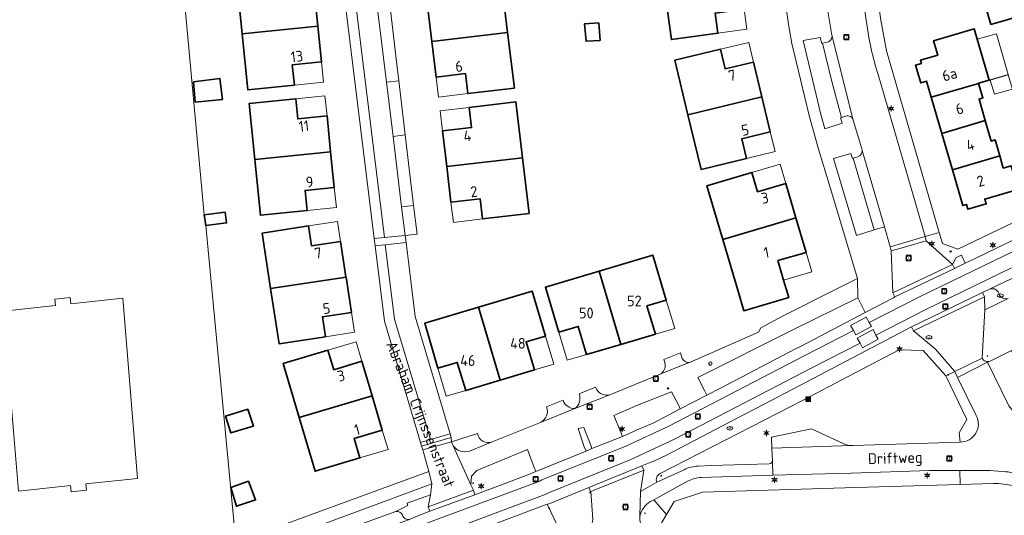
# Model space of a CAD drawing. Header units: metres. Extents: x 140853 to 145288, y 474558 to 480269.
# Tile 382 of 428: x 144095 to 144259, y 479287 to 479370. Entities that reach past the tile are written whole.
import ezdxf
from ezdxf.enums import TextEntityAlignment as Align

# ---------------------------------------------------------------- set-up
doc = ezdxf.new("R2010")
doc.units = ezdxf.units.M
doc.header["$MEASUREMENT"] = 0
for name, color, linetype, lineweight in [('B-WE-GR-GRAS_KRUIDENRIJK-G', 80, 'Continuous', 18), ('B-WE-GR-GROENVOORZIENING-G', 80, 'Continuous', 18), ('B-WE-IE-MEUBILAIR_WEGMEUBILAIR-S', 7, 'Continuous', 18), ('B-WE-KL-ET_LS_OV_LICHTMAST-S', 190, 'Continuous', 18), ('B-WE-KL-WATER_BRANDLEIDING_PUT-S', 150, 'Continuous', 18), ('B-WE-KL-WATER_PUT-S', 170, 'Continuous', 18), ('B-WE-OG-BEBOUWING-G', 7, 'Continuous', 35), ('B-WE-OG-BEBOUWING_BIJGEBOUW-G', 7, 'Continuous', 18), ('B-WE-OG-BEBOUWING_HUISNUMMER-T18', 10, 'Continuous', 18), ('B-WE-OG-BEBOUWING_LUIFEL-G', 7, 'Continuous', 18), ('B-WE-OG-BEBOUWING_STRAATNAAM-T18', 10, 'Continuous', 18), ('B-WE-OG-TERREIN_ERF-G', 7, 'Continuous', 18), ('B-WE-RI-GWA_RIOOLPUT-S', 30, 'Continuous', 18), ('B-WE-VH-VERHARDING_ASFALT-G', 252, 'Continuous', 18), ('B-WE-VH-VERHARDING_BEDRIJFSVLOERPLAAT-G', 252, 'Continuous', 18), ('B-WE-VH-VERHARDING_BETONSTRAATSTEEN-G', 252, 'Continuous', 18), ('B-WE-VH-VERHARDING_GESLOTEN-G', 7, 'Continuous', 18), ('B-WE-VH-VERHARDING_OPEN-G', 252, 'Continuous', 18), ('B-WE-VH-VERHARDING_SIERBESTRATING-G', 252, 'Continuous', 18), ('B-WE-VH-VERHARDING_STRAATBAKSTEEN-G', 252, 'Continuous', 18), ('B-WE-VH-VERHARDING_TEGEL-G', 252, 'Continuous', 18), ('B-WE-VW-AFSLUITPAAL-S', 7, 'Continuous', 18), ('X-XX-XX-ALGEMEEN-S', 7, 'Continuous', 18)]:
    doc.layers.add(name, color=color, linetype=linetype, lineweight=lineweight)
doc.styles.add('NLCS-ISO', font='txt')

# ---------------------------------------------------------------- blocks, each defined once
blk = doc.blocks.new('SIE-WEG_AFVALBAK-SO')
at = {"linetype": 'ByBlock', "lineweight": 18}
h = blk.add_hatch(color=0, dxfattribs=at)
h.dxf.hatch_style = 1
h.paths.add_polyline_path([(-1.5, -1.5), (1.5, -1.5), (1.5, 1.5), (-1.5, 1.5)])
at = {"color": 0, "linetype": 'ByBlock', "lineweight": 18}
for points in [[(-2, -2), (2, -2), (2, 2), (-2, 2)], [(-1.5, -1.5), (1.5, -1.5), (1.5, 1.5), (-1.5, 1.5)]]:
    blk.add_lwpolyline(points, close=True, dxfattribs=at)
blk = doc.blocks.new('SIE-WEG_AFVALBAK_TYPE_01')
for radius in [0.25, 0.156]:
    blk.add_circle((0, 0), radius)
blk = doc.blocks.new('B-SIE-WEG_LICHTMAST-SO')
at = {"ltscale": 0.1}
for p, q in [((-1.1, 0.63), (-2.19, 1.27)), ((0, 1.27), (0, 2.53)), ((1.1, 0.63), (2.19, 1.27)), ((-1.1, -0.63), (-2.19, -1.27)), ((0, -1.27), (0, -2.53)), ((1.1, -0.63), (2.19, -1.27))]:
    blk.add_line(p, q, dxfattribs=at)
at = {"flags": 128}
for points in [[(-1.16, 0.5), (1.16, 0.5)], [(-1.16, -0.5), (1.16, -0.5)]]:
    blk.add_lwpolyline(points, dxfattribs=at)
at = {"ltscale": 0.1}
blk.add_circle((0, 0), 1.27, dxfattribs=at)
at = {"style": 'NLCS-ISO'}
blk.add_attdef('TYPE', text='', height=1.8, dxfattribs=at).set_placement((0, 2.53), align=Align.BOTTOM_CENTER)
blk = doc.blocks.new('SVW-AFSLUITPAAL-SO')
at = {"lineweight": 18}
blk.add_circle((0, 0), 1.5, dxfattribs=at)
at = {"lineweight": 18, "style": 'NLCS-ISO'}
blk.add_text('af', height=1.8, dxfattribs=at).set_placement((0, 0), align=Align.MIDDLE_CENTER)
blk = doc.blocks.new('SRI-PUT_INSPECTIE-SO')
at = {"lineweight": -3, "flags": 128}
blk.add_lwpolyline([(-2, -2), (2, -2), (2, 2), (-2, 2)], close=True, dxfattribs=at)
at = {"lineweight": -3, "ltscale": 1.5}
blk.add_circle((0, 0), 2, dxfattribs=at)
at = {"ltscale": 0.1, "style": 'NLCS-ISO'}
blk.add_text('I', height=2.5, dxfattribs=at).set_placement((0, -0.01), align=Align.MIDDLE_CENTER)
blk = doc.blocks.new('SKL-WATERLEIDINGPUT-SO')
at = {"color": 0, "linetype": 'ByBlock', "lineweight": 18}
blk.add_ellipse((0, 0), major_axis=(2.5, 0), ratio=0.54, dxfattribs=at)
at = {"color": 0, "linetype": 'ByBlock', "lineweight": 18, "style": 'NLCS-ISO'}
blk.add_text('wl', height=1.8, dxfattribs=at).set_placement((0, 0), align=Align.MIDDLE_CENTER)
blk = doc.blocks.new('SIE-WEG_STRAATPOT_BRANDKRAAN-SO')
blk.add_ellipse((0, 0), major_axis=(-0.729, 0), ratio=0.685994)
at = {"style": 'NLCS-ISO'}
blk.add_text('BR', height=0.4, dxfattribs=at).set_placement((-0.3, -0.15))

msp = doc.modelspace()

# ---------------------------------------------------------------- linework, layer by layer
at = {"layer": 'B-WE-GR-GRAS_KRUIDENRIJK-G', "ltscale": 0.2, "flags": 128}
for points in [[(144090.813, 479280.05), (144113.801, 479281.956), (144113.916, 479280.804), (144127.191, 479281.621), (144130.612, 479282.869), (144125.606, 479335.54), (144125.369, 479337.335), (144115.083, 479448.983), (144115.083, 479448.983), (144127.85, 479450.469), (144127.752, 479451.365), (144132.722, 479451.913), (144133.062, 479451.951), (144147.084, 479451.453), (144166.837, 479453.51), (144165.983, 479459.526), (144086.347, 479451.35)], [(144184.239, 479285.474), (144182.497, 479289.155), (144162.746, 479281.768)]]:
    msp.add_lwpolyline(points, dxfattribs=at)
for points in [[(144228.359, 479365.899), (144228.199, 479365.863), (144227.929, 479366.856), (144225.128, 479366.337), (144227.279, 479357.32), (144227.959, 479354.491), (144228.733, 479351.662), (144231.589, 479352.572), (144231.332, 479353.474), (144231.49, 479353.541), (144229.894, 479359.529), (144228.359, 479365.899)], [(144233.466, 479346.776), (144233.314, 479346.727), (144233.04, 479347.572), (144230.184, 479346.695), (144234.018, 479333.881), (144236.942, 479334.814), (144233.466, 479346.776)], [(144111.779, 479323.455), (144114.268, 479293.466), (144105.617, 479292.543), (144105.729, 479291.499), (144103.183, 479291.228), (144103.072, 479292.272), (144094.412, 479291.348), (144091.922, 479321.305), (144100.589, 479322.243), (144100.476, 479323.287), (144103.022, 479323.563), (144103.135, 479322.519), (144111.779, 479323.455)], [(144234.24, 479323.538), (144223.286, 479318.141), (144207.549, 479310.251), (144208.725, 479308.003), (144209.095, 479307.335), (144211.212, 479308.43), (144223.962, 479315.07), (144224.662, 479315.407), (144235.417, 479321.058), (144234.24, 479323.538)], [(144204.652, 479305.032), (144204.34, 479305.695), (144203.172, 479307.868), (144197.537, 479305.674), (144193.57, 479303.947), (144194.745, 479301.182), (144195.002, 479300.465), (144196.656, 479301.173), (144197.319, 479301.471), (144200.138, 479302.657), (144204.652, 479305.032)], [(144189.914, 479298.444), (144189.666, 479299.129), (144188.558, 479301.964), (144187.612, 479301.794), (144188.654, 479298.695), (144188.977, 479297.998), (144189.914, 479298.444)], [(144180.594, 479294.589), (144180.336, 479295.265), (144179.193, 479298.265), (144170.783, 479294.755), (144169.893, 479293.843), (144169.757, 479292.412), (144170.216, 479291.515), (144170.405, 479290.746), (144179.003, 479293.942), (144180.594, 479294.589)], [(144163.27, 479292.559), (144162.784, 479294.614), (144130.612, 479282.869), (144127.191, 479281.621), (144135.675, 479282.329), (144136.769, 479282.721), (144163.27, 479292.559)]]:
    msp.add_lwpolyline(points, close=True, dxfattribs=at)
for points in [[(144231.9, 479299.236, 0.1057869), (144233.156, 479298.947), (144233.156, 479298.947), (144233.444, 479298.957), (144251.263, 479299.5), (144251.102, 479301.045), (144252.364, 479303.287), (144248.851, 479310.551), (144245.081, 479314.761), (144241.086, 479314.868), (144231.433, 479309.805), (144225.09, 479306.479), (144201.297, 479294.26), (144201.297, 479294.26, 0.4040141), (144200.729, 479292.814), (144200.729, 479292.814), (144205.285, 479294.92), (144205.285, 479294.92, -0.1200078), (144207.619, 479295.5), (144207.619, 479295.5), (144209.772, 479295.635), (144219.465, 479295.893), (144219.465, 479295.893, 0.3567902), (144219.979, 479296.402), (144219.979, 479296.402), (144219.88, 479298.51), (144219.815, 479300.341), (144226.52, 479301.713), (144231.9, 479299.236)], [(144163.041, 479290.752), (144159.155, 479289.366), (144159.256, 479288.939), (144157.299, 479287.978), (144157.299, 479287.978, -0.3141472), (144158.387, 479287.372), (144158.387, 479287.372, 0.4267036), (144159.648, 479286.69), (144159.648, 479286.69), (144160.85, 479287.205), (144162.955, 479288.003), (144162.67, 479288.714), (144163.041, 479290.752)]]:
    msp.add_lwpolyline(points, format="xyb", close=True, dxfattribs=at)
at = {"layer": 'B-WE-GR-GROENVOORZIENING-G', "ltscale": 0.2, "flags": 128}
msp.add_lwpolyline([(144252.106, 479329.271), (144251.492, 479330.633), (144250.581, 479330.24), (144250, 479329.071), (144250.332, 479328.416), (144252.106, 479329.271)], close=True, dxfattribs=at)
msp.add_lwpolyline([(144255.378, 479321.549), (144259.249, 479323.429), (144259.249, 479323.429, -0.3511605), (144257.891, 479323.88), (144257.891, 479323.88), (144257.603, 479324.502), (144257.603, 479324.502, 0.372531), (144256.148, 479324.95), (144256.148, 479324.95), (144254.999, 479324.397), (144255.089, 479324.169), (144255.289, 479323.668), (144255.378, 479321.549)], format="xyb", close=True, dxfattribs=at)
at = {"layer": 'B-WE-OG-BEBOUWING-G', "ltscale": 0.2, "flags": 128}
for points in [[(144143.693, 479374.687), (144138.818, 479374.191), (144138.478, 479377.534), (144130.718, 479376.744), (144131.664, 479367.446), (144144.298, 479368.742), (144143.693, 479374.687)], [(144215.295, 479371.59), (144214.469, 479377.51), (144201.896, 479375.754), (144203.183, 479366.496), (144210.908, 479367.575), (144210.442, 479370.912), (144215.295, 479371.59)], [(144167.004, 479376.055), (144167.404, 479372.709), (144162.558, 479372.13), (144163.266, 479366.199), (144175.886, 479367.713), (144174.759, 479376.982), (144167.004, 479376.055)], [(144256.366, 479369.016), (144262.131, 479370.677), (144261.245, 479373.752), (144255.48, 479372.091), (144256.366, 479369.016)], [(144191.107, 479369.27), (144188.688, 479369.128), (144188.95, 479366.22), (144191.278, 479366.357), (144191.107, 479369.27)], [(144144.298, 479368.742), (144131.664, 479367.446), (144132.61, 479358.148), (144140.37, 479358.937), (144140.028, 479362.3), (144144.903, 479362.796), (144144.298, 479368.742)], [(144175.886, 479367.713), (144163.266, 479366.199), (144163.975, 479360.269), (144168.85, 479360.851), (144169.249, 479357.515), (144177.014, 479358.443), (144175.886, 479367.713)], [(144246.443, 479356.896), (144254.341, 479359.174), (144254.324, 479359.234), (144256.09, 479359.75), (144254.105, 479366.556), (144253.598, 479368.294), (144246.821, 479366.317), (144247.521, 479363.917), (144244.641, 479363.077), (144244.795, 479362.549), (144243.834, 479362.269), (144244.702, 479359.293), (144245.662, 479359.573), (144246.443, 479356.896)], [(144216.849, 479362.762), (144212.121, 479361.633), (144211.336, 479364.9), (144203.738, 479363.074), (144205.918, 479353.988), (144218.244, 479356.951), (144216.849, 479362.762)], [(144123.551, 479359.461), (144123.862, 479356.091), (144128.414, 479356.556), (144127.976, 479360.056), (144123.551, 479359.461)], [(144255.443, 479353.037), (144254.404, 479356.602), (144255.037, 479356.786), (144254.341, 479359.174), (144246.443, 479356.896), (144248.199, 479350.876), (144255.443, 479353.037)], [(144145.81, 479353.791), (144140.935, 479353.293), (144140.593, 479356.646), (144132.833, 479355.853), (144133.783, 479346.559), (144146.418, 479347.845), (144145.81, 479353.791)], [(144169.503, 479355.21), (144169.898, 479351.863), (144165.061, 479351.293), (144165.76, 479345.364), (144178.363, 479346.844), (144177.259, 479356.124), (144169.503, 479355.21)], [(144219.64, 479351.139), (144218.244, 479356.951), (144205.918, 479353.988), (144208.097, 479344.902), (144215.682, 479346.723), (144214.895, 479350), (144219.64, 479351.139)], [(144249.967, 479344.814), (144257.847, 479347.153), (144257.073, 479349.807), (144256.439, 479349.622), (144255.443, 479353.037), (144248.199, 479350.876), (144249.967, 479344.814)], [(144146.418, 479347.845), (144133.783, 479346.559), (144134.732, 479337.266), (144142.492, 479338.058), (144142.15, 479341.401), (144147.025, 479341.899), (144146.418, 479347.845)], [(144178.363, 479346.844), (144165.76, 479345.364), (144166.459, 479339.435), (144171.315, 479340.008), (144171.711, 479336.651), (144179.467, 479337.565), (144178.363, 479346.844)], [(144249.967, 479344.814), (144251.695, 479338.885), (144252.329, 479339.07), (144252.561, 479338.273), (144255.595, 479339.158), (144255.363, 479339.954), (144260.873, 479341.561), (144259.728, 479345.488), (144258.442, 479345.113), (144257.847, 479347.153), (144249.967, 479344.814)], [(144222.207, 479342.554), (144217.517, 479341.169), (144216.565, 479344.391), (144209.085, 479342.181), (144211.73, 479333.225), (144223.9, 479336.824), (144222.207, 479342.554)], [(144128.872, 479337.809), (144125.369, 479337.335), (144125.606, 479335.54), (144129.097, 479335.988), (144128.872, 479337.809)], [(144225.592, 479331.095), (144223.9, 479336.824), (144211.73, 479333.225), (144214.376, 479324.268), (144215.229, 479321.381), (144222.709, 479323.591), (144221.856, 479326.478), (144220.902, 479329.71), (144225.592, 479331.095)], [(144148.072, 479332.898), (144143.238, 479332.161), (144142.731, 479335.482), (144135.01, 479334.304), (144136.417, 479325.087), (144136.423, 479325.051), (144148.977, 479326.966), (144148.971, 479327.003), (144148.072, 479332.898)], [(144202.318, 479323.14), (144200.095, 479330.617), (144191.145, 479327.951), (144194.764, 479315.782), (144200.494, 479317.486), (144199.097, 479322.183), (144202.318, 479323.14)], [(144149.871, 479321.107), (144148.977, 479326.966), (144136.423, 479325.051), (144137.823, 479315.87), (144145.544, 479317.048), (144145.037, 479320.369), (144149.871, 479321.107)], [(144191.145, 479327.951), (144182.195, 479325.284), (144184.419, 479317.807), (144187.639, 479318.765), (144189.033, 479314.078), (144194.764, 479315.782), (144191.145, 479327.951)], [(144182.201, 479317.169), (144179.974, 479324.645), (144171.026, 479321.972), (144174.641, 479309.804), (144180.371, 479311.511), (144178.972, 479316.207), (144182.201, 479317.169)], [(144171.026, 479321.972), (144162.077, 479319.299), (144164.292, 479311.819), (144167.513, 479312.782), (144168.91, 479308.096), (144174.641, 479309.804), (144171.026, 479321.972)], [(144151.613, 479312.954), (144146.925, 479311.562), (144145.966, 479314.792), (144138.488, 479312.572), (144141.15, 479303.62), (144153.316, 479307.22), (144151.613, 479312.954)], [(144155.018, 479301.486), (144153.316, 479307.22), (144141.15, 479303.62), (144143.811, 479294.669), (144151.298, 479296.878), (144150.344, 479300.11), (144155.018, 479301.486)], [(144132.638, 479304.973), (144128.914, 479303.828), (144129.808, 479301.051), (144133.537, 479302.153), (144133.546, 479302.153), (144132.638, 479304.973)], [(144132.729, 479293.01), (144129.772, 479291.979), (144130.713, 479288.823), (144133.908, 479289.908), (144132.729, 479293.01)]]:
    msp.add_lwpolyline(points, close=True, dxfattribs=at)
at = {"layer": 'B-WE-OG-BEBOUWING_BIJGEBOUW-G', "ltscale": 0.2, "flags": 128}
msp.add_lwpolyline([(144256.253, 479359.738), (144256.981, 479357.399), (144259.981, 479358.243), (144259.227, 479360.664), (144256.253, 479359.738)], close=True, dxfattribs=at)
at = {"layer": 'B-WE-OG-BEBOUWING_LUIFEL-G', "ltscale": 0.2, "flags": 128}
msp.add_lwpolyline([(144254.105, 479366.556), (144256.09, 479359.75), (144259.277, 479360.68), (144257.292, 479367.486), (144254.105, 479366.556)], close=True, dxfattribs=at)
at = {"layer": 'B-WE-OG-TERREIN_ERF-G', "ltscale": 0.2, "flags": 128}
for points in [[(144115.083, 479448.983), (144125.369, 479337.335), (144128.872, 479337.809), (144129.097, 479335.988), (144125.606, 479335.54), (144130.612, 479282.869), (144162.784, 479294.614), (144161.757, 479298.217), (144161.574, 479298.819), (144161.379, 479299.437), (144155.37, 479319.636), (144153.827, 479332.187), (144153.679, 479333.386), (144148.797, 479373.096)], [(144276.167, 479442.493), (144231.913, 479431.147), (144229.809, 479427.984), (144238.022, 479369.751), (144238.975, 479364.647), (144247.765, 479334.405), (144248.307, 479332.541), (144250.871, 479331.628), (144272.407, 479341.947)], [(144260.873, 479341.561), (144255.363, 479339.954), (144255.595, 479339.158), (144252.561, 479338.273), (144252.329, 479339.07), (144251.695, 479338.885), (144249.967, 479344.814), (144248.199, 479350.876), (144246.443, 479356.896), (144245.662, 479359.573), (144244.702, 479359.293), (144243.834, 479362.269), (144244.795, 479362.549), (144244.641, 479363.077), (144247.521, 479363.917), (144246.821, 479366.317), (144253.598, 479368.294), (144254.105, 479366.556), (144256.09, 479359.75), (144254.324, 479359.234), (144254.341, 479359.174), (144254.341, 479359.174), (144255.037, 479356.786), (144254.404, 479356.602), (144255.443, 479353.037), (144256.439, 479349.622), (144257.073, 479349.807), (144257.847, 479347.153), (144258.442, 479345.113), (144259.728, 479345.488)]]:
    msp.add_lwpolyline(points, dxfattribs=at)
for points in [[(144156.356, 479371.414), (144157.449, 479362.339), (144157.772, 479359.617), (144158.836, 479350.663), (144160.234, 479338.897), (144160.8, 479334.134), (144158.825, 479333.915), (144158.973, 479332.724), (144160.508, 479320.407), (144166.327, 479300.885), (144166.509, 479300.265), (144166.54, 479299.573), (144170.864, 479300.953), (144170.864, 479300.953, 0.4736805), (144173.315, 479299.55), (144173.315, 479299.55), (144181.375, 479302.783), (144181.375, 479302.783, 0.3845964), (144182.369, 479305.357), (144182.369, 479305.357), (144185.132, 479306.471), (144185.132, 479306.471, 0.3123729), (144187.093, 479305.076), (144187.093, 479305.076, 0.3149713), (144187.809, 479307.57), (144187.809, 479307.57), (144190.503, 479308.658), (144190.503, 479308.658, 0.3939822), (144192.931, 479307.399), (144192.931, 479307.399), (144201.313, 479310.794), (144201.313, 479310.794, 0.2722707), (144202.142, 479312.518), (144202.142, 479312.518), (144201.928, 479313.258), (144204.677, 479314.392), (144204.962, 479313.435), (144204.962, 479313.435, 0.3451001), (144206.183, 479312.782), (144206.183, 479312.782), (144217.677, 479317.831), (144218.062, 479318.515), (144221.905, 479320.582), (144230.145, 479324.752), (144234.154, 479326.729), (144229.601, 479341.909), (144227.567, 479348.63), (144226.129, 479353.885), (144223.242, 479365.846), (144222.661, 479368.993), (144213.176, 479438.178)], [(144260.127, 479292.218, 0.0637815), (144256.819, 479292.627), (144256.819, 479292.627), (144251.272, 479292.479), (144233.91, 479291.936), (144208.362, 479291.196), (144203.606, 479289.629), (144202.352, 479287.456), (144201.097, 479285.282), (144202.643, 479277.336), (144205.134, 479265.059), (144207.953, 479251.353), (144208.219, 479250), (144215.268, 479214.131), (144217.557, 479202.657), (144224.862, 479166.03), (144225.104, 479164.828), (144227.848, 479151.199), (144230.461, 479138.056), (144230.362, 479138.047), (144233.267, 479118.626), (144238.149, 479115.261), (144264.063, 479121.488)]]:
    msp.add_lwpolyline(points, format="xyb", dxfattribs=at)
for points in [[(144200.608, 479385.012), (144208.343, 479386.092), (144213.176, 479386.767), (144213.642, 479383.429), (144214.469, 479377.51), (144215.295, 479371.59), (144215.751, 479368.252), (144210.908, 479367.575), (144203.183, 479366.496), (144201.896, 479375.754), (144200.608, 479385.012)], [(144145.245, 479359.433), (144140.37, 479358.937), (144132.61, 479358.148), (144131.664, 479367.446), (144130.718, 479376.744), (144138.478, 479377.534), (144143.353, 479378.03), (144143.693, 479374.687), (144144.298, 479368.742), (144144.903, 479362.796), (144145.245, 479359.433)], [(144177.014, 479358.443), (144169.249, 479357.515), (144164.374, 479356.932), (144163.975, 479360.269), (144163.266, 479366.199), (144162.558, 479372.13), (144162.158, 479375.476), (144167.004, 479376.055), (144174.759, 479376.982), (144175.886, 479367.713), (144177.014, 479358.443)], [(144256.366, 479369.016), (144255.48, 479372.091), (144261.245, 479373.752), (144262.131, 479370.677), (144256.366, 479369.016)], [(144215.295, 479371.59), (144210.442, 479370.912), (144210.908, 479367.575), (144215.751, 479368.252), (144215.295, 479371.59)], [(144191.107, 479369.27), (144191.278, 479366.357), (144188.95, 479366.22), (144188.688, 479369.128), (144191.107, 479369.27)], [(144205.918, 479353.988), (144203.738, 479363.074), (144211.336, 479364.9), (144215.134, 479365.813), (144216.081, 479366.04), (144216.849, 479362.762), (144218.244, 479356.951), (144219.64, 479351.139), (144220.427, 479347.862), (144215.682, 479346.723), (144208.097, 479344.902), (144205.918, 479353.988)], [(144211.336, 479364.9), (144212.121, 479361.633), (144216.849, 479362.762), (144216.081, 479366.04), (144215.134, 479365.813), (144211.336, 479364.9)], [(144144.903, 479362.796), (144140.028, 479362.3), (144140.37, 479358.937), (144145.245, 479359.433), (144144.903, 479362.796)], [(144128.414, 479356.556), (144123.862, 479356.091), (144123.551, 479359.461), (144127.976, 479360.056), (144128.414, 479356.556)], [(144163.975, 479360.269), (144164.374, 479356.932), (144169.249, 479357.515), (144168.85, 479360.851), (144163.975, 479360.269)], [(144147.025, 479341.899), (144147.367, 479338.556), (144142.492, 479338.058), (144134.732, 479337.266), (144133.783, 479346.559), (144132.833, 479355.853), (144140.593, 479356.646), (144145.468, 479357.144), (144145.81, 479353.791), (144146.418, 479347.845), (144147.025, 479341.899)], [(144140.593, 479356.646), (144140.935, 479353.293), (144145.81, 479353.791), (144145.468, 479357.144), (144140.593, 479356.646)], [(144177.259, 479356.124), (144178.363, 479346.844), (144179.467, 479337.565), (144171.711, 479336.651), (144166.855, 479336.078), (144166.459, 479339.435), (144165.76, 479345.364), (144165.061, 479351.293), (144164.666, 479354.64), (144169.503, 479355.21), (144177.259, 479356.124)], [(144169.503, 479355.21), (144164.666, 479354.64), (144165.061, 479351.293), (144169.898, 479351.863), (144169.503, 479355.21)], [(144219.64, 479351.139), (144214.895, 479350), (144215.682, 479346.723), (144220.427, 479347.862), (144219.64, 479351.139)], [(144221.256, 479345.777), (144222.207, 479342.554), (144223.9, 479336.824), (144225.592, 479331.095), (144226.546, 479327.863), (144221.856, 479326.478), (144222.709, 479323.591), (144215.229, 479321.381), (144214.376, 479324.268), (144211.73, 479333.225), (144209.085, 479342.181), (144216.565, 479344.391), (144221.256, 479345.777)], [(144216.565, 479344.391), (144217.517, 479341.169), (144222.207, 479342.554), (144221.256, 479345.777), (144216.565, 479344.391)], [(144147.025, 479341.899), (144142.15, 479341.401), (144142.492, 479338.058), (144147.367, 479338.556), (144147.025, 479341.899)], [(144166.459, 479339.435), (144166.855, 479336.078), (144171.711, 479336.651), (144171.315, 479340.008), (144166.459, 479339.435)], [(144147.565, 479336.22), (144148.072, 479332.898), (144148.971, 479327.003), (144148.977, 479326.966), (144149.871, 479321.107), (144150.378, 479317.786), (144145.544, 479317.048), (144137.823, 479315.87), (144136.423, 479325.051), (144136.417, 479325.087), (144135.01, 479334.304), (144142.731, 479335.482), (144147.565, 479336.22)], [(144142.731, 479335.482), (144143.238, 479332.161), (144148.072, 479332.898), (144147.565, 479336.22), (144142.731, 479335.482)], [(144191.145, 479327.951), (144200.095, 479330.617), (144202.318, 479323.14), (144203.714, 479318.443), (144200.494, 479317.486), (144194.764, 479315.782), (144189.033, 479314.078), (144185.813, 479313.12), (144184.419, 479317.807), (144182.195, 479325.284), (144191.145, 479327.951)], [(144225.592, 479331.095), (144220.902, 479329.71), (144221.856, 479326.478), (144226.546, 479327.863), (144225.592, 479331.095)], [(144182.201, 479317.169), (144183.6, 479312.473), (144180.371, 479311.511), (144174.641, 479309.804), (144168.91, 479308.096), (144165.681, 479307.13), (144164.292, 479311.819), (144162.077, 479319.299), (144171.026, 479321.972), (144179.974, 479324.645), (144182.201, 479317.169)], [(144202.318, 479323.14), (144199.097, 479322.183), (144200.494, 479317.486), (144203.714, 479318.443), (144202.318, 479323.14)], [(144149.871, 479321.107), (144145.037, 479320.369), (144145.544, 479317.048), (144150.378, 479317.786), (144149.871, 479321.107)], [(144184.419, 479317.807), (144185.813, 479313.12), (144189.033, 479314.078), (144187.639, 479318.765), (144184.419, 479317.807)], [(144182.201, 479317.169), (144178.972, 479316.207), (144180.371, 479311.511), (144183.6, 479312.473), (144182.201, 479317.169)], [(144150.654, 479316.184), (144151.613, 479312.954), (144153.316, 479307.22), (144155.018, 479301.486), (144155.977, 479298.255), (144151.298, 479296.878), (144143.811, 479294.669), (144141.15, 479303.62), (144138.488, 479312.572), (144145.966, 479314.792), (144150.654, 479316.184)], [(144145.966, 479314.792), (144146.925, 479311.562), (144151.613, 479312.954), (144150.654, 479316.184), (144145.966, 479314.792)], [(144164.292, 479311.819), (144165.681, 479307.13), (144168.91, 479308.096), (144167.513, 479312.782), (144164.292, 479311.819)], [(144133.546, 479302.153), (144133.537, 479302.153), (144129.808, 479301.051), (144128.914, 479303.828), (144132.638, 479304.973), (144133.546, 479302.153)], [(144155.018, 479301.486), (144150.344, 479300.11), (144151.298, 479296.878), (144155.977, 479298.255), (144155.018, 479301.486)], [(144132.729, 479293.01), (144133.908, 479289.908), (144130.713, 479288.823), (144129.772, 479291.979), (144132.729, 479293.01)]]:
    msp.add_lwpolyline(points, close=True, dxfattribs=at)
at = {"layer": 'B-WE-VH-VERHARDING_ASFALT-G', "ltscale": 0.2, "flags": 128}
msp.add_lwpolyline([(144089.513, 479277.263), (144095.136, 479270.145), (144095.136, 479270.145, -0.5521693), (144097.058, 479274.311), (144097.058, 479274.311), (144102.962, 479274.854), (144127.323, 479276.774), (144131.011, 479277.314), (144140.273, 479278.443), (144143.613, 479279.083), (144144.975, 479279.51), (144181.228, 479292.993), (144181.608, 479293.224), (144195.589, 479298.85), (144202.752, 479302.154), (144225.382, 479313.915), (144233.482, 479318.064), (144233, 479318.933), (144235.61, 479320.312), (144236.11, 479319.41), (144244.489, 479323.702), (144258.58, 479330.533), (144299.908, 479350.346)], format="xyb", dxfattribs=at)
for points in [[(144299.908, 479350.346), (144258.58, 479330.533), (144244.489, 479323.702), (144236.11, 479319.41), (144236.481, 479318.742), (144233.87, 479317.363), (144233.482, 479318.064), (144225.382, 479313.915), (144202.752, 479302.154), (144195.589, 479298.85), (144181.608, 479293.224), (144181.228, 479292.993), (144144.975, 479279.51)], [(144261.082, 479333.599), (144253.635, 479330.011), (144252.106, 479329.271), (144250.332, 479328.416), (144240.386, 479323.698), (144240.133, 479323.542), (144238.527, 479322.693), (144235.417, 479321.058), (144224.662, 479315.407), (144223.962, 479315.07), (144211.212, 479308.43), (144209.095, 479307.335), (144204.652, 479305.032), (144200.138, 479302.657), (144197.319, 479301.471), (144196.656, 479301.173), (144195.002, 479300.465), (144189.914, 479298.444), (144188.977, 479297.998), (144180.594, 479294.589), (144179.003, 479293.942), (144170.405, 479290.746), (144162.955, 479288.003), (144160.85, 479287.205)], [(144132.537, 479272.253), (144182.119, 479290.794), (144182.708, 479291.09), (144196.304, 479296.534), (144203.781, 479300.042), (144226.443, 479311.791), (144234.582, 479315.96), (144234.106, 479316.836), (144236.747, 479318.23), (144237.241, 479317.322), (144237.241, 479317.322), (144245.55, 479321.578), (144259.782, 479328.515)], [(144259.782, 479328.515), (144245.55, 479321.578), (144237.241, 479317.322), (144237.624, 479316.617), (144234.984, 479315.223), (144234.582, 479315.96), (144226.443, 479311.791), (144203.781, 479300.042), (144196.304, 479296.534), (144182.708, 479291.09), (144182.119, 479290.794), (144132.537, 479272.253)], [(144162.746, 479281.768), (144182.497, 479289.155), (144182.797, 479289.235), (144189.415, 479291.975), (144198.264, 479295.557), (144199.64, 479296.097), (144200.347, 479296.404), (144202.342, 479297.327), (144214.011, 479303.455), (144218.638, 479305.839), (144226.795, 479310.084), (144243.15, 479318.692), (144254.999, 479324.397), (144256.148, 479324.95), (144261.027, 479327.273)]]:
    msp.add_lwpolyline(points, dxfattribs=at)
at = {"layer": 'B-WE-VH-VERHARDING_BEDRIJFSVLOERPLAAT-G', "ltscale": 0.2, "flags": 128}
for points in [[(144240.913, 479332.418), (144239.594, 479332.036), (144239.788, 479331.323), (144241.201, 479331.729), (144245.615, 479332.998), (144245.423, 479333.724), (144240.913, 479332.418)], [(144250, 479329.071), (144240.051, 479324.349), (144240.386, 479323.698), (144250.332, 479328.416), (144250, 479329.071)], [(144243.15, 479318.692), (144243.471, 479318.036), (144246.347, 479319.439), (144255.289, 479323.668), (144255.089, 479324.169), (144254.999, 479324.397), (144243.15, 479318.692)], [(144189.753, 479291.311), (144198.559, 479294.825), (144198.264, 479295.557), (144189.415, 479291.975), (144189.672, 479291.274), (144189.753, 479291.311)], [(144162.955, 479288.003), (144170.405, 479290.746), (144170.216, 479291.515), (144162.67, 479288.714), (144162.955, 479288.003)]]:
    msp.add_lwpolyline(points, close=True, dxfattribs=at)
at = {"layer": 'B-WE-VH-VERHARDING_BETONSTRAATSTEEN-G', "ltscale": 0.2, "flags": 128}
for points in [[(144228.299, 479385.641), (144227.256, 479385.505), (144229.071, 479372.217), (144229.902, 479367.264), (144233.465, 479353.119), (144234.876, 479348.33), (144234.895, 479348.266), (144234.898, 479348.253), (144234.898, 479348.253, -0.0440793), (144234.928, 479348.069), (144234.928, 479348.069), (144238.634, 479335.346), (144239.594, 479332.036), (144240.913, 479332.418), (144245.423, 479333.724), (144237.616, 479360.679), (144237.616, 479360.679, -0.0463226), (144235.679, 479369.337), (144235.679, 479369.337), (144233.296, 479386.29), (144228.299, 479385.641)], [(144219.815, 479300.341), (144219.88, 479298.51), (144233.156, 479298.947), (144233.156, 479298.947, -0.1057869), (144231.9, 479299.236), (144231.9, 479299.236), (144226.52, 479301.713), (144219.815, 479300.341)], [(144195.128, 479279.599), (144199.061, 479280.338), (144197.929, 479286.549), (144197.887, 479287.184), (144198.028, 479291.28), (144198.559, 479294.825), (144189.753, 479291.311), (144190.071, 479286.693), (144190.071, 479286.693, -0.3849731), (144189.193, 479285.415), (144189.193, 479285.415), (144186.231, 479283.886), (144186.3, 479283.753), (144188.013, 479280.386), (144188.023, 479280.367), (144189.917, 479281.321), (144189.917, 479281.321, -0.3907658), (144195.128, 479279.599)], [(144184.239, 479285.474), (144185.461, 479283.829), (144186.231, 479283.886), (144189.193, 479285.415), (144189.193, 479285.415, 0.3849731), (144190.071, 479286.693), (144190.071, 479286.693), (144189.753, 479291.311), (144189.672, 479291.274), (144189.415, 479291.975), (144182.797, 479289.235), (144182.497, 479289.155), (144184.239, 479285.474)], [(144147.646, 479282.218), (144159.648, 479286.69), (144159.648, 479286.69, -0.4267036), (144158.387, 479287.372), (144158.387, 479287.372, 0.3141472), (144157.299, 479287.978), (144157.299, 479287.978), (144148.552, 479284.769), (144148.552, 479284.769, 0.3166366), (144148.131, 479283.697), (144148.131, 479283.697, -0.4620163), (144147.646, 479282.218)]]:
    msp.add_lwpolyline(points, format="xyb", close=True, dxfattribs=at)
msp.add_lwpolyline([(144091.319, 479276.695), (144097.205, 479277.231), (144103.361, 479277.734), (144127.285, 479279.276), (144140.478, 479280.16), (144141.785, 479280.336), (144141.089, 479282.023), (144141.143, 479282.057), (144148.552, 479284.769), (144157.299, 479287.978), (144159.256, 479288.939), (144159.155, 479289.366), (144163.041, 479290.752), (144163.27, 479292.559), (144136.769, 479282.721), (144135.675, 479282.329), (144127.191, 479281.621), (144113.916, 479280.804), (144113.916, 479280.804), (144103.3, 479280.15), (144092.351, 479279.25)], dxfattribs=at)
msp.add_lwpolyline([(144201.097, 479285.282), (144202.352, 479287.456), (144200.216, 479289.892), (144199.708, 479289.612), (144199.708, 479289.612, 0.2054695), (144197.887, 479287.184)], format="xyb", dxfattribs=at)
at = {"layer": 'B-WE-VH-VERHARDING_GESLOTEN-G', "ltscale": 0.2, "flags": 128}
for points in [[(144111.779, 479323.455), (144103.135, 479322.519), (144103.022, 479323.563), (144100.476, 479323.287), (144100.589, 479322.243), (144091.922, 479321.305), (144094.412, 479291.348), (144103.072, 479292.272), (144103.183, 479291.228), (144105.729, 479291.499), (144105.617, 479292.543), (144114.268, 479293.466), (144111.779, 479323.455)], [(144236.11, 479319.41), (144235.61, 479320.312), (144233, 479318.933), (144233.482, 479318.064), (144233.87, 479317.363), (144236.481, 479318.742), (144236.11, 479319.41)], [(144237.241, 479317.322), (144236.747, 479318.23), (144234.106, 479316.836), (144234.582, 479315.96), (144234.984, 479315.223), (144237.624, 479316.617), (144237.241, 479317.322)]]:
    msp.add_lwpolyline(points, close=True, dxfattribs=at)
at = {"layer": 'B-WE-VH-VERHARDING_OPEN-G', "ltscale": 0.2, "flags": 128}
for points in [[(144204.962, 479313.435), (144204.677, 479314.392), (144201.928, 479313.258), (144202.142, 479312.518), (144202.142, 479312.518, -0.2722707), (144201.313, 479310.794), (144201.313, 479310.794), (144205.693, 479312.567), (144206.183, 479312.782), (144206.183, 479312.782, -0.3451001), (144204.962, 479313.435)], [(144190.503, 479308.658), (144187.809, 479307.57), (144187.809, 479307.57, -0.3149713), (144187.093, 479305.076), (144187.093, 479305.076), (144189.36, 479305.985), (144192.061, 479307.047), (144192.931, 479307.399), (144192.931, 479307.399, -0.3939822), (144190.503, 479308.658)], [(144185.132, 479306.471), (144182.369, 479305.357), (144182.369, 479305.357, -0.3845964), (144181.375, 479302.783), (144181.375, 479302.783), (144187.093, 479305.076), (144187.093, 479305.076, -0.3123729), (144185.132, 479306.471)], [(144166.82, 479298.883, 0.3316182), (144169.516, 479298.027), (144169.516, 479298.027), (144173.315, 479299.55), (144173.315, 479299.55, -0.4736805), (144170.864, 479300.953), (144170.864, 479300.953), (144166.54, 479299.573), (144166.82, 479298.883)]]:
    msp.add_lwpolyline(points, format="xyb", close=True, dxfattribs=at)
at = {"layer": 'B-WE-VH-VERHARDING_SIERBESTRATING-G', "ltscale": 0.2, "flags": 128}
for points in [[(144150.486, 479373.297), (144148.797, 479373.096), (144153.679, 479333.386), (144155.37, 479333.56), (144150.486, 479373.297)], [(144155.517, 479332.369), (144154.299, 479332.244), (144153.827, 479332.187), (144155.37, 479319.636), (144161.379, 479299.437), (144163.026, 479299.919), (144157.039, 479319.985), (144155.517, 479332.369)]]:
    msp.add_lwpolyline(points, close=True, dxfattribs=at)
at = {"layer": 'B-WE-VH-VERHARDING_STRAATBAKSTEEN-G', "ltscale": 0.2, "flags": 128}
for points in [[(144158.241, 479338.67), (144156.801, 479350.388), (144155.694, 479359.393), (144154.252, 479371.122), (144153.934, 479373.708), (144150.486, 479373.297), (144155.37, 479333.56), (144158.825, 479333.915), (144158.241, 479338.67)], [(144156.356, 479371.414), (144154.252, 479371.122), (144155.694, 479359.393), (144157.772, 479359.617), (144157.449, 479362.339), (144156.356, 479371.414)], [(144157.772, 479359.617), (144155.694, 479359.393), (144156.801, 479350.388), (144158.836, 479350.663), (144157.772, 479359.617)], [(144158.836, 479350.663), (144156.801, 479350.388), (144158.241, 479338.67), (144160.234, 479338.897), (144158.836, 479350.663)], [(144160.234, 479338.897), (144158.241, 479338.67), (144158.825, 479333.915), (144160.8, 479334.134), (144160.234, 479338.897)], [(144158.825, 479333.915), (144155.37, 479333.56), (144153.679, 479333.386), (144153.827, 479332.187), (144154.299, 479332.244), (144155.517, 479332.369), (144158.973, 479332.724), (144158.825, 479333.915)], [(144158.973, 479332.724), (144155.517, 479332.369), (144157.039, 479319.985), (144163.026, 479299.919), (144166.327, 479300.885), (144160.508, 479320.407), (144158.973, 479332.724)], [(144241.201, 479331.729), (144239.788, 479331.323), (144240.051, 479324.349), (144250, 479329.071), (144245.615, 479332.998), (144241.201, 479331.729)], [(144250.345, 479311.242), (144254.942, 479313.498), (144255.378, 479321.549), (144255.289, 479323.668), (144246.347, 479319.439), (144243.471, 479318.036), (144247.135, 479314.978), (144250.345, 479311.242)], [(144265.979, 479297.348), (144266.09, 479297.495), (144269.276, 479300.087), (144263.298, 479307.509), (144259.79, 479314.732), (144256.281, 479313.008), (144255.838, 479312.787), (144259.346, 479305.564), (144265.979, 479297.348)], [(144166.509, 479300.265), (144166.327, 479300.885), (144163.026, 479299.919), (144161.379, 479299.437), (144161.574, 479298.819), (144166.509, 479300.265)], [(144166.509, 479300.265), (144161.574, 479298.819), (144161.757, 479298.217), (144166.54, 479299.573), (144166.509, 479300.265)], [(144162.784, 479294.614), (144163.27, 479292.559), (144163.041, 479290.752), (144162.67, 479288.714), (144170.216, 479291.515), (144169.757, 479292.412), (144166.82, 479298.883), (144166.54, 479299.573), (144161.757, 479298.217), (144162.784, 479294.614)]]:
    msp.add_lwpolyline(points, close=True, dxfattribs=at)
for points in [[(144229.902, 479367.264, -0.4243435), (144229.115, 479366.088), (144229.115, 479366.088), (144228.359, 479365.899), (144229.894, 479359.529), (144231.49, 479353.541), (144232.221, 479353.782), (144232.221, 479353.782, -0.41892), (144233.465, 479353.119), (144233.465, 479353.119), (144229.902, 479367.264)], [(144234.22, 479347.006), (144233.466, 479346.776), (144236.942, 479334.814), (144238.634, 479335.346), (144234.928, 479348.069), (144234.928, 479348.069, -0.3422248), (144234.22, 479347.006)], [(144234.154, 479326.729), (144230.145, 479324.752), (144221.905, 479320.582), (144218.062, 479318.515), (144217.677, 479317.831), (144206.183, 479312.782), (144205.693, 479312.567), (144201.313, 479310.794), (144192.931, 479307.399), (144192.061, 479307.047), (144189.36, 479305.985), (144187.093, 479305.076), (144181.375, 479302.783), (144173.315, 479299.55), (144169.516, 479298.027), (144169.516, 479298.027, -0.3316182), (144166.82, 479298.883), (144166.82, 479298.883), (144169.757, 479292.412), (144169.893, 479293.843), (144170.783, 479294.755), (144179.193, 479298.265), (144180.336, 479295.265), (144180.594, 479294.589), (144188.977, 479297.998), (144188.654, 479298.695), (144187.612, 479301.794), (144188.558, 479301.964), (144189.666, 479299.129), (144189.914, 479298.444), (144195.002, 479300.465), (144194.745, 479301.182), (144193.57, 479303.947), (144197.537, 479305.674), (144203.172, 479307.868), (144204.34, 479305.695), (144204.652, 479305.032), (144209.095, 479307.335), (144208.725, 479308.003), (144207.549, 479310.251), (144223.286, 479318.141), (144234.24, 479323.538), (144234.154, 479326.729)], [(144245.081, 479314.761), (144248.851, 479310.551), (144250.345, 479311.242), (144247.135, 479314.978), (144243.471, 479318.036), (144243.15, 479318.692), (144226.795, 479310.084), (144218.638, 479305.839), (144214.011, 479303.455), (144202.342, 479297.327), (144200.347, 479296.404), (144199.64, 479296.097), (144198.264, 479295.557), (144198.559, 479294.825), (144198.028, 479291.28), (144200.729, 479292.814), (144200.729, 479292.814, -0.4040141), (144201.297, 479294.26), (144201.297, 479294.26), (144225.09, 479306.479), (144231.433, 479309.805), (144241.086, 479314.868), (144245.081, 479314.761)], [(144258.848, 479294.585, -0.057595), (144261.989, 479293.866), (144261.989, 479293.866), (144265.979, 479297.348), (144259.346, 479305.564), (144255.838, 479312.787), (144250.83, 479310.287), (144253.951, 479303.964), (144253.951, 479303.964, -0.5626644), (144251.263, 479299.5), (144251.263, 479299.5), (144233.444, 479298.957), (144233.156, 479298.947), (144219.88, 479298.51), (144219.979, 479296.402), (144220.07, 479294.003), (144233.131, 479294.359), (144246.175, 479294.793), (144251.181, 479294.786), (144256.181, 479294.779), (144258.848, 479294.585)], [(144248.851, 479310.551), (144252.364, 479303.287), (144251.102, 479301.045), (144251.263, 479299.5), (144251.263, 479299.5, 0.5626644), (144253.951, 479303.964), (144253.951, 479303.964), (144250.83, 479310.287), (144250.345, 479311.242), (144248.851, 479310.551)], [(144251.272, 479292.479), (144251.181, 479294.786), (144246.175, 479294.793), (144233.131, 479294.359), (144220.07, 479294.003), (144220.065, 479294.003), (144208.149, 479293.644), (144208.149, 479293.644, 0.0967779), (144205.866, 479292.991), (144205.866, 479292.991), (144200.216, 479289.892), (144202.352, 479287.456), (144203.606, 479289.629), (144208.362, 479291.196), (144233.91, 479291.936), (144251.272, 479292.479)], [(144260.127, 479292.218), (144261.989, 479293.866), (144261.989, 479293.866, 0.057595), (144258.848, 479294.585), (144258.848, 479294.585), (144256.181, 479294.779), (144251.181, 479294.786), (144251.272, 479292.479), (144256.819, 479292.627), (144256.819, 479292.627, -0.0637815), (144260.127, 479292.218)]]:
    msp.add_lwpolyline(points, format="xyb", close=True, dxfattribs=at)
msp.add_lwpolyline([(144272.407, 479341.947), (144250.871, 479331.628), (144248.307, 479332.541), (144247.765, 479334.405), (144245.423, 479333.724), (144245.615, 479332.998), (144250, 479329.071), (144250.581, 479330.24), (144251.492, 479330.633), (144252.106, 479329.271), (144253.635, 479330.011), (144261.082, 479333.599)], dxfattribs=at)
for points in [[(144261.027, 479327.273), (144256.148, 479324.95), (144256.148, 479324.95, -0.372531), (144257.603, 479324.502), (144257.603, 479324.502), (144257.891, 479323.88), (144257.891, 479323.88, 0.3511605), (144259.249, 479323.429)], [(144259.249, 479323.429), (144255.378, 479321.549), (144254.942, 479313.498), (144254.942, 479313.498, 0.4271073), (144256.281, 479313.008), (144256.281, 479313.008), (144259.79, 479314.732)]]:
    msp.add_lwpolyline(points, format="xyb", dxfattribs=at)
at = {"layer": 'B-WE-VH-VERHARDING_TEGEL-G', "ltscale": 0.2, "flags": 128}
for points in [[(144260.306, 479440.889), (144254.671, 479439.435), (144248.649, 479437.904), (144234.009, 479434.122), (144232.991, 479433.866), (144226.85, 479432.319), (144227.256, 479429.649), (144227.382, 479428.6), (144232.008, 479395.46), (144232.157, 479394.421), (144233.166, 479387.333), (144233.296, 479386.29), (144235.679, 479369.337), (144235.679, 479369.337, 0.0463226), (144237.616, 479360.679), (144237.616, 479360.679), (144245.423, 479333.724), (144247.765, 479334.405), (144238.975, 479364.647), (144238.022, 479369.751), (144229.809, 479427.984), (144231.913, 479431.147), (144276.167, 479442.493)], [(144213.176, 479438.178), (144222.661, 479368.993), (144223.242, 479365.846), (144226.129, 479353.885), (144227.567, 479348.63), (144229.601, 479341.909), (144234.154, 479326.729), (144234.24, 479323.538), (144235.417, 479321.058), (144238.527, 479322.693), (144240.133, 479323.542), (144240.386, 479323.698), (144240.051, 479324.349), (144239.788, 479331.323), (144239.594, 479332.036), (144238.634, 479335.346), (144236.942, 479334.814), (144234.018, 479333.881), (144230.184, 479346.695), (144233.04, 479347.572), (144233.314, 479346.727), (144233.466, 479346.776), (144234.22, 479347.006), (144234.22, 479347.006, 0.3422248), (144234.928, 479348.069), (144234.928, 479348.069, 0.0440793), (144234.898, 479348.253), (144234.898, 479348.253), (144234.895, 479348.266), (144234.876, 479348.33), (144233.465, 479353.119), (144233.465, 479353.119, 0.41892), (144232.221, 479353.782), (144232.221, 479353.782), (144231.49, 479353.541), (144231.332, 479353.474), (144231.589, 479352.572), (144228.733, 479351.662), (144227.959, 479354.491), (144227.279, 479357.32), (144225.128, 479366.337), (144227.929, 479366.856), (144228.199, 479365.863), (144228.359, 479365.899), (144229.115, 479366.088), (144229.115, 479366.088, 0.4243435), (144229.902, 479367.264), (144229.902, 479367.264), (144229.071, 479372.217)]]:
    msp.add_lwpolyline(points, format="xyb", dxfattribs=at)
for points in [[(144255.838, 479312.787), (144256.281, 479313.008), (144256.281, 479313.008, -0.4271073), (144254.942, 479313.498), (144254.942, 479313.498), (144250.345, 479311.242), (144250.83, 479310.287), (144255.838, 479312.787)], [(144208.149, 479293.644), (144220.065, 479294.003), (144220.07, 479294.003), (144219.979, 479296.402), (144219.979, 479296.402, -0.3567902), (144219.465, 479295.893), (144219.465, 479295.893), (144209.772, 479295.635), (144207.619, 479295.5), (144207.619, 479295.5, 0.1200078), (144205.285, 479294.92), (144205.285, 479294.92), (144200.729, 479292.814), (144198.028, 479291.28), (144197.887, 479287.184), (144197.887, 479287.184, -0.2054695), (144199.708, 479289.612), (144199.708, 479289.612), (144200.216, 479289.892), (144205.866, 479292.991), (144205.866, 479292.991, -0.0967779), (144208.149, 479293.644)]]:
    msp.add_lwpolyline(points, format="xyb", close=True, dxfattribs=at)

# ---------------------------------------------------------------- block references
at = {"layer": 'B-WE-IE-MEUBILAIR_WEGMEUBILAIR-S', "xscale": 0.2, "yscale": 0.2, "zscale": 0.2}
msp.add_blockref('SIE-WEG_AFVALBAK-SO', (144225.947, 479306.667), dxfattribs=at)
at = {"layer": 'B-WE-KL-ET_LS_OV_LICHTMAST-S', "xscale": 0.2, "yscale": 0.2, "zscale": 0.2}
for p in [(144239.76, 479355.03), (144246.524, 479332.52), (144256.72, 479332.291), (144241.156, 479314.983), (144194.948, 479301.697), (144218.999, 479301.019), (144245.777, 479293.96), (144171.501, 479292.171), (144220.356, 479293.225)]:
    msp.add_blockref('B-SIE-WEG_LICHTMAST-SO', p, dxfattribs=at)
at = {"layer": 'B-WE-KL-WATER_BRANDLEIDING_PUT-S', "xscale": 0.2, "yscale": 0.2, "zscale": 0.2}
for p in [(144249.667, 479331.246), (144202.6, 479308.449)]:
    msp.add_blockref('SIE-WEG_STRAATPOT_BRANDKRAAN-SO', p, dxfattribs=at)
at = {"layer": 'B-WE-KL-WATER_PUT-S', "xscale": 0.2, "yscale": 0.2, "zscale": 0.2}
for p in [(144257.945, 479323.893), (144246.064, 479316.963), (144212.904, 479301.793)]:
    msp.add_blockref('SKL-WATERLEIDINGPUT-SO', p, dxfattribs=at)
at = {"layer": 'B-WE-RI-GWA_RIOOLPUT-S', "xscale": 0.2, "yscale": 0.2, "zscale": 0.2}
for p in [(144232.298, 479366.923), (144242.677, 479330.156), (144248.61, 479324.627), (144248.793, 479322.081), (144200.579, 479310.073), (144189.559, 479305.392), (144207.582, 479303.781), (144205.96, 479300.81), (144193.141, 479296.797), (144249.458, 479296.788), (144184.707, 479293.466), (144180.568, 479293.344), (144195.518, 479288.712)]:
    msp.add_blockref('SRI-PUT_INSPECTIE-SO', p, dxfattribs=at)
at = {"layer": 'B-WE-VW-AFSLUITPAAL-S', "xscale": 0.2, "yscale": 0.2, "zscale": 0.2}
msp.add_blockref('SVW-AFSLUITPAAL-SO', (144209.649, 479312.58), dxfattribs=at)
at = {"layer": 'X-XX-XX-ALGEMEEN-S', "xscale": 0.2, "yscale": 0.2, "zscale": 0.2}
for p in [(144255.791, 479313.843), (144249.256, 479310.703), (144201.482, 479293.891), (144170.152, 479292.687), (144189.602, 479291.11), (144182.816, 479288.527), (144198.772, 479287.67)]:
    msp.add_blockref('SIE-WEG_AFVALBAK_TYPE_01', p, dxfattribs=at)

# ---------------------------------------------------------------- texts
at = {"layer": 'B-WE-OG-BEBOUWING_HUISNUMMER-T18', "style": 'NLCS-ISO'}
for s, rotation, p in [('13', 6.7, (144140.791, 479363.696)), ('6', 6.4, (144167.79, 479362.053)), ('7', 10.7, (144213.268, 479360.545)), ('6a', 16.3, (144249.502, 479360.693)), ('6', 16.3, (144251.161, 479355.006)), ('11', 6.7, (144141.962, 479352.101)), ('4', 6.4, (144169.184, 479350.481)), ('5', 10.7, (144215.449, 479351.46)), ('4', 16.3, (144252.923, 479348.965)), ('9', 6.7, (144142.911, 479342.809)), ('2', 16.3, (144254.671, 479342.969)), ('2', 6.4, (144170.278, 479341.203)), ('3', 10.7, (144218.746, 479340.153)), ('7', 6.7, (144144.319, 479330.976)), ('1', 10.7, (144218.998, 479331.077)), ('5', 6.7, (144145.725, 479321.76)), ('3', 14.8, (144148.155, 479310.551)), ('1', 14.8, (144150.815, 479301.593))]:
    msp.add_text(s, height=1.8, rotation=rotation, dxfattribs=at).set_placement(p, align=Align.MIDDLE_CENTER)
for s, p in [('52', (144197, 479323)), ('50', (144189, 479321)), ('48', (144177.599, 479315.946)), ('46', (144169.256, 479313.091))]:
    msp.add_text(s, height=1.8, dxfattribs=at).set_placement(p, align=Align.MIDDLE_CENTER)
at = {"layer": 'B-WE-OG-BEBOUWING_STRAATNAAM-T18', "style": 'NLCS-ISO'}
for s, rotation, p in [('Abraham Crijnssenstraat', 292.3, (144161.392, 479304.152)), ('Driftweg', 1.7, (144240.446, 479296.87))]:
    msp.add_text(s, height=1.8, rotation=rotation, dxfattribs=at).set_placement(p, align=Align.MIDDLE_CENTER)

doc.saveas('drawing.dxf')
